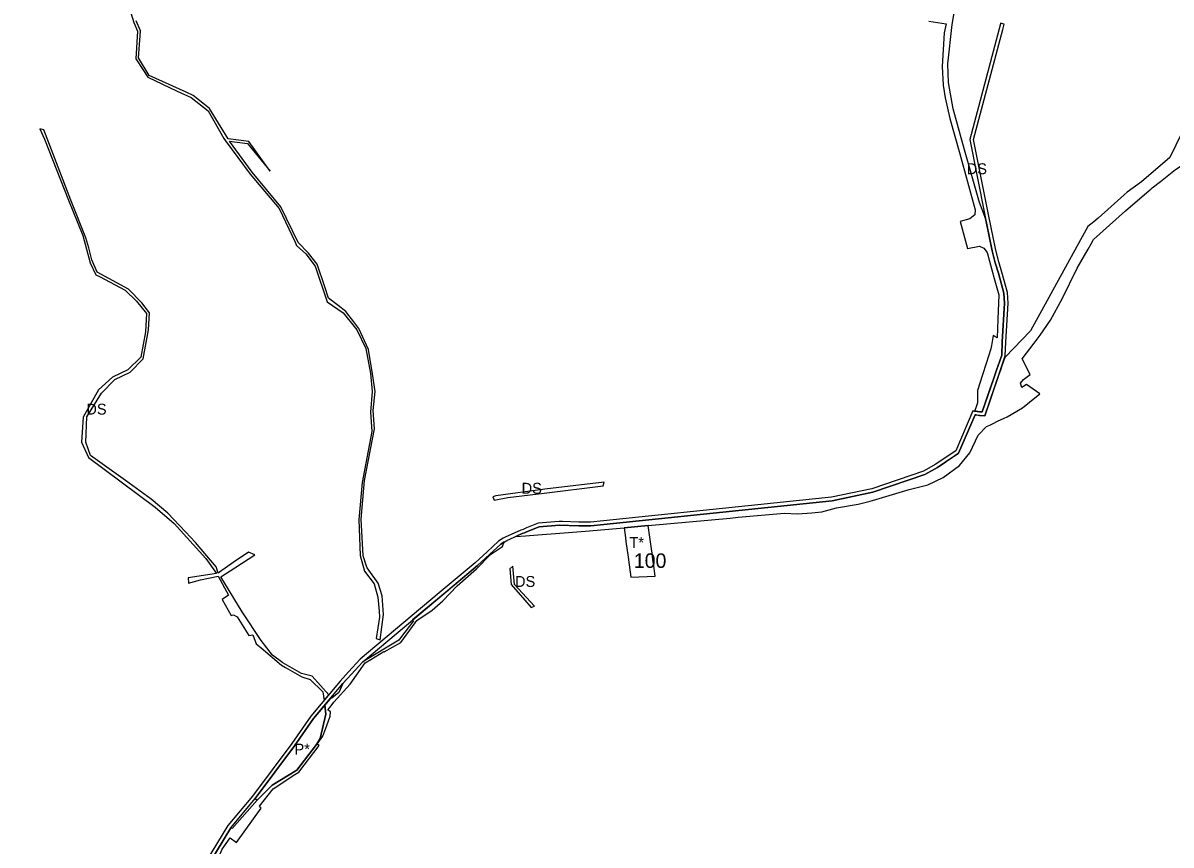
# Model space of a CAD drawing. Extents: x -477304 to -465641, y -1159113 to -1149285.
# Drawn here: x -473380 to -472433, y -1152275 to -1151597 of the extents above; entities that cross this region are included whole.
import ezdxf

# ---------------------------------------------------------------- set-up
doc = ezdxf.new("R2010")
doc.units = 0
for name, color, linetype in [('34', 7, 'Continuous'), ('35', 7, 'Continuous'), ('4', 7, 'Continuous'), ('60', 7, 'Continuous')]:
    doc.layers.add(name, color=color, linetype=linetype)

msp = doc.modelspace()

# ---------------------------------------------------------------- linework, layer by layer
at = {"layer": '34'}
for p, q in [((-473131.17, -1152159.36), (-473140.35, -1152170.22)), ((-473130.19, -1152166.82), (-473131.17, -1152159.36)), ((-473186.77, -1152237.48), (-473174.42, -1152225.24)), ((-473188.43, -1152236.18), (-473186.77, -1152237.48))]:
    msp.add_line(p, q, dxfattribs=at)
for points in [[(-473137.95, -1152191.74), (-473135.01, -1152186.87), (-473130.19, -1152166.82)], [(-473140.35, -1152170.22), (-473155.97, -1152192.71), (-473188.43, -1152236.18)], [(-473174.42, -1152225.24), (-473154.04, -1152212.82), (-473137.95, -1152191.74)]]:
    msp.add_lwpolyline(points, dxfattribs=at)
at = {"layer": '35'}
for p, q in [((-472613.86, -1151598.42), (-472609.77, -1151574.76)), ((-473283.12, -1151603.62), (-473286.7, -1151595.35)), ((-472633.11, -1151595.65), (-472618.92, -1151597.88)), ((-472617.44, -1151630.63), (-472613.86, -1151598.42)), ((-473276.99, -1151641.84), (-473252.75, -1151653.19)), ((-473252.75, -1151653.19), (-473241.12, -1151658.56)), ((-473241.12, -1151658.56), (-473227.13, -1151669.61)), ((-473230.3, -1151664.23), (-473239.54, -1151656.9)), ((-473226.02, -1151667.63), (-473230.3, -1151664.23)), ((-473227.13, -1151669.61), (-473214.41, -1151692.16)), ((-473218.64, -1151679.61), (-473226.02, -1151667.63)), ((-472603.7, -1151701.63), (-472613.16, -1151667.97)), ((-473210.62, -1151692.64), (-473218.64, -1151679.61)), ((-473191.07, -1151720.01), (-473209.53, -1151694.42)), ((-473209.53, -1151694.42), (-473194.81, -1151696.47)), ((-473194.81, -1151696.47), (-473176.25, -1151719.25)), ((-472591.44, -1151745.1), (-472603.7, -1151701.63)), ((-473167.3, -1151748.56), (-473191.07, -1151720.01)), ((-472472.07, -1151738.64), (-472493.45, -1151758.04)), ((-472469.48, -1151736.43), (-472472.07, -1151738.64)), ((-473168.62, -1151749.98), (-473155.65, -1151777.73)), ((-473153.17, -1151778.07), (-473167.3, -1151748.56)), ((-472586.85, -1151756.64), (-472591.44, -1151745.1)), ((-472599.21, -1151758.54), (-472607.36, -1151760.77)), ((-472586.03, -1151759.28), (-472586.85, -1151756.64)), ((-472580.77, -1151784.84), (-472586.03, -1151759.28)), ((-472493.45, -1151758.04), (-472497.2, -1151761.02)), ((-472607.36, -1151760.77), (-472601.23, -1151782.89)), ((-472497.2, -1151761.02), (-472501.99, -1151764.83)), ((-473330.59, -1151772.12), (-473324.51, -1151794.89)), ((-473325.64, -1151782.49), (-473328, -1151774.06)), ((-472499.3, -1151779.23), (-472497.23, -1151775.62)), ((-472584.96, -1151786.14), (-472579.28, -1151807.78)), ((-472578.34, -1151794.62), (-472580.77, -1151784.84)), ((-472510.7, -1151799.03), (-472501.72, -1151783.43)), ((-472501.72, -1151783.43), (-472499.3, -1151779.23)), ((-473324.51, -1151794.89), (-473319.76, -1151804.63)), ((-473131.17, -1151814.57), (-473137.44, -1151795.93)), ((-472575.76, -1151803.21), (-472578.34, -1151794.62)), ((-473319.76, -1151804.63), (-473316.95, -1151806.1)), ((-473316.95, -1151806.1), (-473295.7, -1151817.2)), ((-472571.33, -1151819.8), (-472575.76, -1151803.21)), ((-472523.2, -1151824.34), (-472510.7, -1151799.03)), ((-472579.28, -1151807.78), (-472575.31, -1151821.19)), ((-473295.7, -1151817.2), (-473286.25, -1151826.41)), ((-472570.7, -1151827.95), (-472571.33, -1151819.8)), ((-472532.9, -1151841.89), (-472523.2, -1151824.34)), ((-473113.74, -1151834.77), (-473120.12, -1151829.91)), ((-473106.43, -1151844.48), (-473113.74, -1151834.77)), ((-472572.55, -1151859.91), (-472570.7, -1151827.95)), ((-473276.44, -1151849.85), (-473275.6, -1151836.08)), ((-473102.96, -1151848.87), (-473106.43, -1151844.48)), ((-472541.24, -1151854.28), (-472532.9, -1151841.89)), ((-473280.86, -1151873.94), (-473276.44, -1151849.85)), ((-473094.96, -1151866.1), (-473102.96, -1151848.87)), ((-472581.55, -1151862.89), (-472582.07, -1151865.74)), ((-472580.05, -1151854.75), (-472581.55, -1151862.89)), ((-472578.77, -1151855.45), (-472580.05, -1151854.75)), ((-472573.07, -1151870.88), (-472572.55, -1151859.91)), ((-473282.68, -1151872.48), (-473293.57, -1151882.8)), ((-473097.33, -1151865.29), (-473093.51, -1151885.91)), ((-473091.84, -1151886.31), (-473094.96, -1151866.1)), ((-472582.07, -1151865.74), (-472585.77, -1151877.66)), ((-472573.62, -1151872.48), (-472573.07, -1151870.88)), ((-472570.26, -1151872.63), (-472570.52, -1151872.71)), ((-473291.51, -1151884.86), (-473280.86, -1151873.94)), ((-472585.77, -1151877.66), (-472588.83, -1151887.09)), ((-472549.52, -1151886.77), (-472556.18, -1151873.87)), ((-473315.16, -1151902.14), (-473304.08, -1151890.88)), ((-473304.08, -1151890.88), (-473291.51, -1151884.86)), ((-473093.51, -1151885.91), (-473091.96, -1151900.87)), ((-473089.59, -1151900.89), (-473091.84, -1151886.31)), ((-472557.5, -1151893.94), (-472555.16, -1151890.89)), ((-472555.16, -1151890.89), (-472549.52, -1151886.77)), ((-473317.71, -1151899.55), (-473330.42, -1151921.83)), ((-473091.96, -1151900.87), (-473093.47, -1151917.74)), ((-473091.09, -1151916.42), (-473089.59, -1151900.89)), ((-472556.35, -1151897.59), (-472557.5, -1151893.94)), ((-473327.24, -1151921.68), (-473315.16, -1151902.14)), ((-472593.09, -1151910.25), (-472594.5, -1151914.28)), ((-472555.91, -1151914.24), (-472550.06, -1151909.57)), ((-472550.06, -1151909.57), (-472541.48, -1151902.72)), ((-473093.47, -1151917.74), (-473092.41, -1151933.85)), ((-473090.16, -1151931.47), (-473091.09, -1151916.42)), ((-472594.5, -1151914.28), (-472595.45, -1151916.99)), ((-472593.37, -1151917.21), (-472592.88, -1151917.26)), ((-472568.64, -1151921.64), (-472555.91, -1151914.24)), ((-472592.46, -1151936.78), (-472585.49, -1151929.67)), ((-472585.49, -1151929.67), (-472582.91, -1151928.44)), ((-472582.91, -1151928.44), (-472580.05, -1151927.11)), ((-472580.05, -1151927.11), (-472576.41, -1151925.34)), ((-472576.41, -1151925.34), (-472571.06, -1151922.79)), ((-472571.06, -1151922.79), (-472568.64, -1151921.64)), ((-473092.41, -1151933.85), (-473100.39, -1151975.73)), ((-473325.82, -1151955.29), (-473271.05, -1151996.18)), ((-472618.85, -1151958.55), (-472619.17, -1151958.77)), ((-473100.39, -1151975.73), (-473103.08, -1152006.22)), ((-472900.79, -1151975.6), (-472949.59, -1151981.28)), ((-472901.57, -1151978.66), (-472900.79, -1151975.6)), ((-472990.19, -1151986.67), (-472992.56, -1151987.57)), ((-472949.59, -1151981.28), (-472990.19, -1151986.67)), ((-472980.26, -1151988.1), (-472950.3, -1151984.51)), ((-472950.3, -1151984.51), (-472901.57, -1151978.66)), ((-473260.59, -1152001.17), (-473274.25, -1151989.4)), ((-473271.05, -1151996.18), (-473255.37, -1152009.54)), ((-472992.56, -1151987.57), (-472991.57, -1151990.37)), ((-472991.57, -1151990.37), (-472980.26, -1151988.1)), ((-472681.43, -1151991.09), (-472679.53, -1151990.6)), ((-473245.89, -1152016.36), (-473260.59, -1152001.17)), ((-472796.94, -1152005.09), (-472790.37, -1152004.49)), ((-473255.37, -1152009.54), (-473229.16, -1152038.29)), ((-472916.16, -1152016), (-472884.34, -1152013.09)), ((-473237.72, -1152025.18), (-473245.89, -1152016.36)), ((-472973.69, -1152020.26), (-472965.74, -1152019.72)), ((-472965.25, -1152016.66), (-472966.54, -1152017.18)), ((-472965.74, -1152019.72), (-472955.57, -1152019.02)), ((-472955.57, -1152019.02), (-472951.83, -1152018.73)), ((-472951.83, -1152018.73), (-472940.79, -1152017.89)), ((-472940.79, -1152017.89), (-472916.16, -1152016)), ((-473220.72, -1152045.18), (-473237.72, -1152025.18)), ((-473193.92, -1152033.15), (-473206.51, -1152041.79)), ((-473188.89, -1152035.33), (-473193.92, -1152033.15)), ((-473229.16, -1152038.29), (-473220.32, -1152050.88)), ((-473206.51, -1152041.79), (-473217.82, -1152049.55)), ((-473205.36, -1152046.1), (-473188.89, -1152035.33)), ((-473096.61, -1152044.64), (-473099.42, -1152036.28)), ((-473006.14, -1152047.05), (-472994.51, -1152035.12)), ((-473233.68, -1152055.93), (-473219.07, -1152052.98)), ((-473218.96, -1152050.55), (-473220.72, -1152045.18)), ((-473219.07, -1152052.98), (-473210.38, -1152068.53)), ((-473217.82, -1152049.55), (-473218.96, -1152050.55)), ((-473216.7, -1152053.51), (-473205.36, -1152046.1)), ((-473098.48, -1152048.76), (-473090.49, -1152059.17)), ((-473005.1, -1152044.12), (-473028.29, -1152063.56)), ((-473022.09, -1152061.03), (-473006.14, -1152047.05)), ((-472975.95, -1152044.79), (-472978.58, -1152047.03)), ((-472978.58, -1152047.03), (-472977.45, -1152059.9)), ((-472974.57, -1152059.97), (-472975.95, -1152044.79)), ((-473243.35, -1152058.61), (-473233.68, -1152055.93)), ((-473199.16, -1152082.26), (-473216.7, -1152053.51)), ((-473033.68, -1152073.29), (-473022.09, -1152061.03)), ((-472958.26, -1152077.68), (-472974.57, -1152059.97)), ((-473210.38, -1152068.53), (-473215.6, -1152072.1)), ((-473082.72, -1152084.48), (-473083.9, -1152069.06)), ((-473034.93, -1152069.12), (-473058.66, -1152089.01)), ((-473028.29, -1152063.56), (-473034.93, -1152069.12)), ((-473055.19, -1152089.46), (-473042.71, -1152081.04)), ((-473042.71, -1152081.04), (-473033.68, -1152073.29)), ((-473085.47, -1152105.42), (-473082.72, -1152084.48)), ((-473058.07, -1152089.69), (-473068.6, -1152103.7)), ((-473058.66, -1152089.01), (-473058.07, -1152089.69)), ((-473056.6, -1152091.4), (-473055.19, -1152089.46)), ((-473068.3, -1152107.56), (-473056.6, -1152091.4)), ((-473193.66, -1152101.86), (-473190.51, -1152101.33)), ((-473190.51, -1152101.33), (-473187.55, -1152108.82)), ((-473187.55, -1152108.82), (-473183.55, -1152112.1)), ((-473088.71, -1152104.22), (-473085.47, -1152105.42)), ((-473183.55, -1152112.1), (-473166.77, -1152126.45)), ((-473093.02, -1152121.65), (-473082.53, -1152114.93)), ((-473099.78, -1152123.48), (-473109.42, -1152133.88)), ((-473097.82, -1152124.52), (-473093.02, -1152121.65)), ((-473149.9, -1152135.9), (-473143.17, -1152138.26)), ((-473143.17, -1152138.26), (-473132.61, -1152148.32)), ((-473109.42, -1152133.88), (-473116.1, -1152141.53)), ((-473132.61, -1152148.32), (-473131.69, -1152155.33)), ((-473131.69, -1152155.33), (-473127.77, -1152150.69)), ((-473125.74, -1152152.94), (-473131.17, -1152159.36)), ((-473125.94, -1152159.81), (-473123.73, -1152156.92)), ((-473125.33, -1152153.39), (-473125.74, -1152152.94)), ((-473131.17, -1152159.36), (-473130.19, -1152166.82)), ((-473126.76, -1152168.42), (-473126.42, -1152164.89)), ((-473132.69, -1152184.71), (-473129.4, -1152176.16)), ((-473129.4, -1152176.16), (-473126.76, -1152168.42)), ((-473185.05, -1152242.6), (-473173.64, -1152228.12)), ((-473208.69, -1152260.28), (-473226.7, -1152290.37)), ((-473207.4, -1152261.05), (-473208.69, -1152260.28))]:
    msp.add_line(p, q, dxfattribs=at)
for points in [[(-473380.77, -1151522.24), (-473354.63, -1151533.62), (-473329.05, -1151554.23), (-473311.78, -1151563.82), (-473293.57, -1151580.65), (-473288.57, -1151596.67), (-473285.5, -1151603.87), (-473286.9, -1151626.61)], [(-472618.92, -1151597.88), (-472620.49, -1151605.16), (-472622.2, -1151633), (-472621.18, -1151648.43)], [(-473239.54, -1151656.9), (-473245.49, -1151654.17), (-473275.78, -1151640.31), (-473284.59, -1151625.95), (-473283.39, -1151607.76), (-473283.12, -1151603.62)], [(-473286.9, -1151626.61), (-473281.22, -1151635.44), (-473276.99, -1151641.84)], [(-472613.16, -1151667.97), (-472617.02, -1151646.23), (-472617.44, -1151630.63)], [(-472621.18, -1151648.43), (-472619.53, -1151658.75), (-472615.77, -1151675.8)], [(-472615.77, -1151675.8), (-472607.49, -1151704.9), (-472594.91, -1151751.17)], [(-472419.63, -1151677.56), (-472434.33, -1151708.05), (-472457.92, -1151727.93), (-472469.48, -1151736.43)], [(-473362.85, -1151685.08), (-473366.04, -1151684.3), (-473362.18, -1151692.84)], [(-473328, -1151774.06), (-473340.46, -1151743.1), (-473362.85, -1151685.08)], [(-473362.18, -1151692.84), (-473342.39, -1151743.2), (-473330.59, -1151772.12)], [(-473214.41, -1151692.16), (-473212.96, -1151694.14), (-473192.74, -1151721.6), (-473168.62, -1151749.98)], [(-473176.25, -1151719.25), (-473193.65, -1151694.81), (-473210.62, -1151692.64)], [(-472442.25, -1151727.79), (-472429.88, -1151717.91), (-472386.33, -1151689.63), (-472378.91, -1151688.92)], [(-472497.23, -1151775.62), (-472484.3, -1151763.85), (-472471.11, -1151751.84), (-472451.46, -1151735.14), (-472450.05, -1151733.93), (-472449.01, -1151733.05), (-472442.25, -1151727.79)], [(-472594.91, -1151751.17), (-472595.26, -1151755.29), (-472599.21, -1151758.54)], [(-472501.99, -1151764.83), (-472549.31, -1151850.83), (-472570.26, -1151872.63)], [(-473155.65, -1151777.73), (-473154.4, -1151780.4), (-473146.78, -1151787.44)], [(-473137.44, -1151795.93), (-473144.42, -1151786.73), (-473153.17, -1151778.07)], [(-473275.6, -1151836.08), (-473281.95, -1151827.67), (-473292.86, -1151816.57), (-473318.65, -1151802.41), (-473323.22, -1151792.22), (-473325.64, -1151782.49)], [(-473146.78, -1151787.44), (-473138.97, -1151797.52), (-473129.18, -1151826.94), (-473115.83, -1151835.95), (-473104.63, -1151849.9), (-473097.33, -1151865.29)], [(-472601.23, -1151782.89), (-472591.36, -1151781.02), (-472587.74, -1151782.56), (-472584.96, -1151786.14)], [(-473120.12, -1151829.91), (-473127.99, -1151824.01), (-473131.17, -1151814.57)], [(-472575.31, -1151821.19), (-472576.21, -1151841.07), (-472576.81, -1151856.52), (-472578.77, -1151855.45)], [(-473286.25, -1151826.41), (-473278.17, -1151836.6), (-473278.93, -1151851.55), (-473282.68, -1151872.48)], [(-472556.18, -1151873.87), (-472546.24, -1151860.84), (-472541.24, -1151854.28)], [(-472579.56, -1151889.81), (-472577.32, -1151883.27), (-472573.62, -1151872.48)], [(-472570.52, -1151872.71), (-472572.88, -1151879.57), (-472574.14, -1151883.25)], [(-473293.57, -1151882.8), (-473306.07, -1151888.96), (-473317.71, -1151899.55)], [(-472588.83, -1151887.09), (-472593.06, -1151899.96), (-472593.09, -1151910.25)], [(-472575.61, -1151887.55), (-472587.05, -1151920.91), (-472590.79, -1151920.51)], [(-472582.44, -1151898.2), (-472579.88, -1151890.73), (-472579.56, -1151889.81)], [(-472574.14, -1151883.25), (-472574.58, -1151884.53), (-472575.61, -1151887.55)], [(-472590.62, -1151917.51), (-472589.12, -1151917.67), (-472582.44, -1151898.2)], [(-472541.48, -1151902.72), (-472552.64, -1151894.93), (-472556.35, -1151897.59)], [(-472593.5, -1151920.22), (-472594.14, -1151920.15), (-472594.94, -1151920.06), (-472608.57, -1151951.62)], [(-472595.45, -1151916.99), (-472594.13, -1151917.13), (-472593.37, -1151917.21)], [(-472590.79, -1151920.51), (-472591.46, -1151920.44), (-472593.5, -1151920.22)], [(-472592.88, -1151917.26), (-472591.46, -1151917.42), (-472590.62, -1151917.51)], [(-473330.42, -1151921.83), (-473331.53, -1151942.43), (-473325.82, -1151955.29)], [(-473324.22, -1151953.41), (-473328.15, -1151942.41), (-473327.24, -1151921.68)], [(-473099.42, -1152036.28), (-473101.11, -1152005.92), (-473098.29, -1151974.21), (-473090.16, -1151931.47)], [(-472621.17, -1151971.72), (-472607.95, -1151961.71), (-472599.45, -1151951.45), (-472592.46, -1151936.78)], [(-473274.25, -1151989.4), (-473295.47, -1151974.03), (-473324.22, -1151953.41)], [(-472608.57, -1151951.62), (-472612.9, -1151954.54), (-472618.85, -1151958.55)], [(-472619.17, -1151958.77), (-472625.87, -1151963.29), (-472636.31, -1151969.09)], [(-472636.31, -1151969.09), (-472679.23, -1151983.81), (-472712.85, -1151990.96), (-472773.74, -1151997.21)], [(-472679.53, -1151990.6), (-472649.34, -1151981.42), (-472633.86, -1151977.66), (-472621.17, -1151971.72)], [(-472790.37, -1152004.49), (-472751.98, -1152000.98), (-472741.37, -1152001.65), (-472729.67, -1152000.65), (-472721.33, -1151999.94), (-472709.27, -1151996.77), (-472691.39, -1151993.64), (-472681.43, -1151991.09)], [(-472773.74, -1151997.21), (-472900.98, -1152010.42), (-472911.87, -1152011.42), (-472913.61, -1152011.44), (-472921.65, -1152011.56), (-472922.51, -1152011.52)], [(-472884.34, -1152013.09), (-472864.4, -1152011.26), (-472796.94, -1152005.09)], [(-473103.08, -1152006.22), (-473102.06, -1152036.02), (-473098.48, -1152048.76)], [(-472922.51, -1152011.52), (-472937.73, -1152010.88), (-472954.47, -1152012.24), (-472963.56, -1152015.97), (-472965.25, -1152016.66)], [(-472983.13, -1152024.77), (-472986.09, -1152026.63), (-472995.27, -1152035.24), (-473005.1, -1152044.12)], [(-472994.51, -1152035.12), (-472984.57, -1152028.47), (-472983.13, -1152024.77)], [(-472966.54, -1152017.18), (-472968.3, -1152017.91), (-472973.69, -1152020.26)], [(-473220.32, -1152050.88), (-473243.61, -1152054.35), (-473243.35, -1152058.61)], [(-473083.9, -1152069.06), (-473087.12, -1152058.68), (-473096.12, -1152046.11), (-473096.61, -1152044.64)], [(-473090.49, -1152059.17), (-473087.27, -1152070.32), (-473086.24, -1152081.86)], [(-472977.45, -1152059.9), (-472966.13, -1152072.86), (-472960.86, -1152078.9), (-472958.26, -1152077.68)], [(-473215.6, -1152072.1), (-473208.23, -1152085.33), (-473206.28, -1152084.73), (-473203.28, -1152086.6), (-473193.66, -1152101.86)], [(-473150.41, -1152133.23), (-473165.58, -1152124.35), (-473174.32, -1152118.05), (-473183.55, -1152105.93), (-473199.16, -1152082.26)], [(-473086.24, -1152081.86), (-473086.01, -1152086.73), (-473088.71, -1152104.22)], [(-473068.6, -1152103.7), (-473070.06, -1152105.64), (-473099.78, -1152123.48)], [(-473082.53, -1152114.93), (-473082.22, -1152115.31), (-473068.3, -1152107.56)], [(-473166.77, -1152126.45), (-473163.59, -1152128.23), (-473149.9, -1152135.9)], [(-473123.73, -1152156.92), (-473110.14, -1152141.91), (-473097.82, -1152124.52)], [(-473127.77, -1152150.69), (-473141.63, -1152135.33), (-473150.41, -1152133.23)], [(-473116.1, -1152141.53), (-473119.47, -1152148.96), (-473125.33, -1152153.39)], [(-473130.19, -1152166.82), (-473135.01, -1152186.87), (-473137.95, -1152191.74)], [(-473126.42, -1152164.89), (-473128.57, -1152163.25), (-473125.94, -1152159.81)], [(-473135.61, -1152192.62), (-473137.39, -1152191.36), (-473132.69, -1152184.71)], [(-473137.95, -1152191.74), (-473154.04, -1152212.82), (-473174.42, -1152225.24)], [(-473173.64, -1152228.12), (-473155.67, -1152216.53), (-473152.44, -1152214.44), (-473135.61, -1152192.62)], [(-473174.42, -1152225.24), (-473186.77, -1152237.48), (-473207.4, -1152261.05)], [(-473236.85, -1152319.14), (-473230.55, -1152303.09), (-473223.74, -1152296.46), (-473215.82, -1152277.94), (-473209.15, -1152268.48), (-473203.92, -1152272.59), (-473183.44, -1152244.15), (-473185.05, -1152242.6)]]:
    msp.add_lwpolyline(points, dxfattribs=at)
at = {"layer": '4'}
for p, q in [((-472570.09, -1151871.45), (-472569.55, -1151860.07)), ((-472610.98, -1151949.63), (-472620.46, -1151956.02)), ((-472618.85, -1151958.55), (-472608.57, -1151951.62)), ((-472864.4, -1152011.26), (-472884.34, -1152013.09)), ((-472884.34, -1152013.09), (-472883.19, -1152021.44)), ((-472861.78, -1152030.33), (-472864.4, -1152011.26)), ((-472987.93, -1152024.24), (-472997.3, -1152033.03)), ((-472984, -1152021.77), (-472987.93, -1152024.24)), ((-472883.19, -1152021.44), (-472882.79, -1152024.31)), ((-472882.79, -1152024.31), (-472881, -1152037.33)), ((-472997.3, -1152033.03), (-473007.07, -1152041.86)), ((-472861.26, -1152034.11), (-472861.78, -1152030.33)), ((-472860.53, -1152039.4), (-472861.26, -1152034.11)), ((-473007.07, -1152041.86), (-473010.36, -1152044.61)), ((-472881, -1152037.33), (-472880.15, -1152043.53)), ((-472880.15, -1152043.53), (-472878.73, -1152053.84)), ((-472860.09, -1152042.56), (-472860.53, -1152039.4)), ((-472858.65, -1152053.02), (-472860.09, -1152042.56)), ((-473010.36, -1152044.61), (-473036.75, -1152066.73)), ((-472878.73, -1152053.84), (-472858.65, -1152053.02)), ((-473036.75, -1152066.73), (-473101.85, -1152121.3)), ((-473226.7, -1152290.37), (-473208.69, -1152260.28))]:
    msp.add_line(p, q, dxfattribs=at)
for points in [[(-472596.23, -1151693.08), (-472572.24, -1151602.6), (-472571.02, -1151598), (-472573.92, -1151597.23), (-472574.11, -1151597.93), (-472599.31, -1151692.99), (-472586.83, -1151755.4)], [(-472583.89, -1151754.79), (-472583.89, -1151754.79), (-472596.23, -1151693.08)], [(-472586.83, -1151755.4), (-472580.77, -1151784.84), (-472578.34, -1151794.62), (-472575.76, -1151803.21), (-472571.33, -1151819.8), (-472570.7, -1151827.95), (-472572.55, -1151859.91), (-472573.07, -1151870.88)], [(-472569.55, -1151860.07), (-472567.69, -1151827.92), (-472568.36, -1151819.29), (-472572.87, -1151802.39), (-472575.45, -1151793.83), (-472577.84, -1151784.18), (-472583.89, -1151754.79)], [(-472573.07, -1151870.88), (-472577.32, -1151883.27), (-472579.88, -1151890.73), (-472589.12, -1151917.67), (-472591.46, -1151917.42), (-472594.13, -1151917.13), (-472596.28, -1151916.9), (-472596.81, -1151916.84), (-472610.98, -1151949.63)], [(-472608.57, -1151951.62), (-472594.94, -1151920.06), (-472594.14, -1151920.15), (-472591.46, -1151920.44), (-472587.05, -1151920.91), (-472574.58, -1151884.53), (-472572.88, -1151879.57), (-472570.09, -1151871.45)], [(-472620.46, -1151956.02), (-472627.44, -1151960.73), (-472637.59, -1151966.35)], [(-472636.31, -1151969.09), (-472625.87, -1151963.29), (-472619.17, -1151958.77), (-472618.85, -1151958.55)], [(-472637.59, -1151966.35), (-472680.03, -1151980.92), (-472713.32, -1151987.99), (-472774.06, -1151994.23)], [(-472773.74, -1151997.21), (-472712.85, -1151990.96), (-472679.23, -1151983.81), (-472636.31, -1151969.09)], [(-472774.06, -1151994.23), (-472901.27, -1152007.43), (-472912.03, -1152008.42), (-472913.65, -1152008.44), (-472921.61, -1152008.56), (-472935.21, -1152007.98), (-472937.79, -1152007.87), (-472955.18, -1152009.29), (-472964.7, -1152013.19), (-472967.68, -1152014.41), (-472969.47, -1152015.15), (-472982.49, -1152020.82), (-472984, -1152021.77)], [(-473005.1, -1152044.12), (-472995.27, -1152035.24), (-472986.09, -1152026.63), (-472982.4, -1152024.31), (-472981.08, -1152023.48), (-472968.3, -1152017.91), (-472966.54, -1152017.18), (-472963.56, -1152015.97), (-472954.47, -1152012.24), (-472937.73, -1152010.88), (-472921.65, -1152011.56), (-472913.61, -1152011.44), (-472911.87, -1152011.42), (-472900.98, -1152010.42), (-472773.74, -1151997.21)], [(-473140.35, -1152170.22), (-473116.1, -1152141.53), (-473109.42, -1152133.88), (-473099.78, -1152123.48), (-473005.1, -1152044.12)], [(-473101.85, -1152121.3), (-473111.65, -1152131.87), (-473118.38, -1152139.57), (-473142.73, -1152168.39)], [(-473142.73, -1152168.39), (-473158.4, -1152190.96), (-473190.78, -1152234.32), (-473211.14, -1152258.53), (-473237.45, -1152301.93), (-473242.08, -1152312.91)], [(-473208.69, -1152260.28), (-473188.43, -1152236.18), (-473155.97, -1152192.71), (-473140.35, -1152170.22)]]:
    msp.add_lwpolyline(points, dxfattribs=at)

# ---------------------------------------------------------------- texts
at = {"layer": '34'}
msp.add_text('P*', height=9, dxfattribs=at).set_placement((-473156.05, -1152200.02))
at = {"layer": '35'}
for p in [(-472601.9, -1151721.72), (-473327.68, -1151919.82), (-472968.83, -1151985.04), (-472974.3, -1152061.84)]:
    msp.add_text('DS', height=9, dxfattribs=at).set_placement(p)
at = {"layer": '4'}
msp.add_text('T*', height=9, dxfattribs=at).set_placement((-472879.93, -1152029.75))
at = {"layer": '60'}
msp.add_text('100', height=12, dxfattribs=at).set_placement((-472876.27, -1152046.19))

doc.saveas('drawing.dxf')
